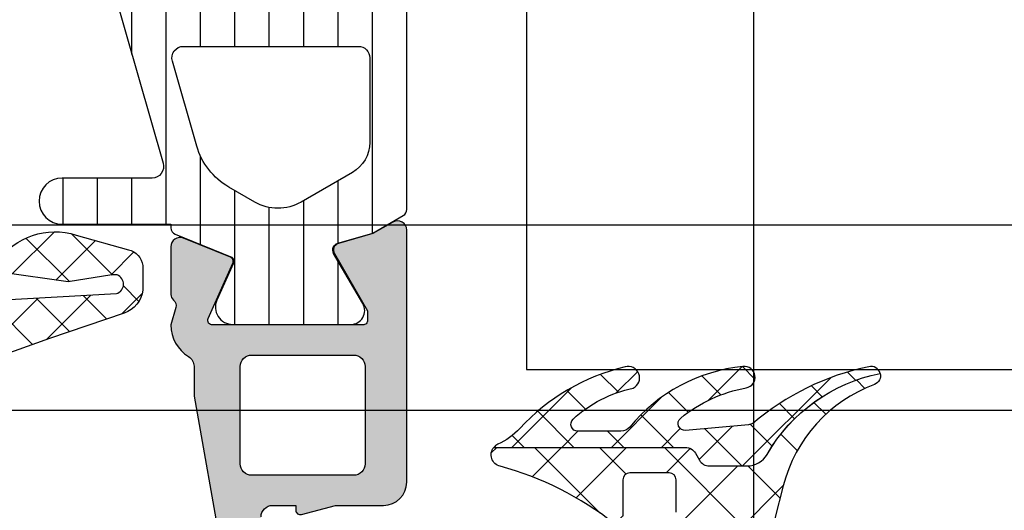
# Model space of a CAD drawing. Header units: millimetres. Extents: x 373037 to 682063, y 76092 to 274210.
# Tile 348 of 552: x 679610 to 679653, y 249615 to 249636. Entities that reach past the tile are written whole.
import ezdxf

# ---------------------------------------------------------------- set-up
doc = ezdxf.new("R2010")
doc.units = ezdxf.units.MM
doc.header["$LTSCALE"] = 100
doc.layers.add('PUDORYS', color=253, linetype='CONTINUOUS')

msp = doc.modelspace()

# ---------------------------------------------------------------- hatches: boundary and pattern name
at = {"layer": 'PUDORYS', "true_color": 0x939598}
h = msp.add_hatch(dxfattribs=at)
h.set_pattern_fill('ANSI37', color=252, scale=0.48, angle=90, style=0)
h.set_pattern_definition([(135, (679597.1381380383, 249629.3363462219), (-1.077630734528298, -1.077630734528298), []), (225, (679597.1381380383, 249629.3363462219), (1.077630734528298, -1.077630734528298), [])])
edge = h.paths.add_edge_path(flags=16)
edge.add_line((679596.4738440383, 249625.9350692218), (679595.0809900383, 249626.0348132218))
edge.add_arc((679595.0381325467, 249625.4363463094), 0.5999995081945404, 85.90391948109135, 180.0000083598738)
edge.add_arc((679595.0381325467, 249625.4363461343), 0.5999995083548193, 179.9999916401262, 274.0960805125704)
edge.add_line((679595.0809900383, 249624.8378792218), (679596.4738440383, 249624.9376232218))
edge.add_arc((679596.438129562, 249625.4363462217), 0.5000001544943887, 274.0960644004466, 445.9039356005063)
edge = h.paths.add_edge_path(flags=16)
edge.add_arc((679599.6381376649, 249623.8363495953), 0.4999996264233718, 89.99995719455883, 180.0000428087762)
edge.add_line((679599.1381380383, 249623.8363492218), (679599.1381380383, 249620.2426642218))
edge.add_arc((679599.6381383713, 249620.2426642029), 0.5000003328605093, 179.9999978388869, 293.2180266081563)
edge.add_line((679599.8352540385, 249619.7831582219), (679606.1663560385, 249622.4990362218))
edge.add_arc((679605.9692401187, 249622.95854157), 0.4999998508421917, 293.2180817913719, 362.5001106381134)
edge.add_line((679606.4687640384, 249622.9803522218), (679606.4304380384, 249623.8581592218))
edge.add_arc((679605.9309144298, 249623.8363497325), 0.4999994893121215, 2.499979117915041, 90.00004485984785)
edge.add_line((679605.9309140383, 249624.3363492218), (679599.6381380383, 249624.3363492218))
edge = h.paths.add_edge_path(flags=16)
edge.add_line((679605.0463000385, 249649.3902682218), (679596.1494470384, 249653.5389382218))
edge.add_arc((679595.9381379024, 249653.0857844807), 0.4999998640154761, 64.99999208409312, 180.0000296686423)
edge.add_line((679595.4381380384, 249653.0857842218), (679595.4381380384, 249643.7363492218))
edge.add_arc((679595.9381376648, 249643.7363488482), 0.4999996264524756, 179.9999571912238, 270.0000428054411)
edge.add_line((679595.9381380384, 249643.2363492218), (679605.0620610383, 249643.2363492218))
edge.add_arc((679605.0620608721, 249643.7363492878), 0.5000000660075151, 270.0000190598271, 362.5000272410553)
edge.add_line((679605.5615850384, 249643.7581592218), (679605.3345150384, 249648.9589232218))
edge.add_arc((679604.8349896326, 249648.9371134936), 0.5000012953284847, 2.499997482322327, 64.9999080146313)
edge = h.paths.add_edge_path(flags=16)
edge.add_arc((679595.9381376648, 249640.5363495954), 0.4999996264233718, 89.99995719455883, 180.0000428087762)
edge.add_line((679595.4381380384, 249640.5363492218), (679595.4381380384, 249633.3363492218))
edge.add_arc((679595.9381376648, 249633.3363488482), 0.4999996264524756, 179.9999571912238, 270.0000428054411)
edge.add_line((679595.9381380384, 249632.8363492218), (679597.1381380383, 249632.8363492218))
edge.add_arc((679597.1381395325, 249630.836350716), 1.999998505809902, -4.2805441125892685e-05, 90.0000428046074, ccw=False)
edge.add_line((679599.1381380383, 249630.8363492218), (679599.1381380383, 249627.0363492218))
edge.add_arc((679599.6381376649, 249627.0363488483), 0.4999996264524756, 179.9999571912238, 270.0000428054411)
edge.add_line((679599.6381380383, 249626.5363492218), (679605.7911990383, 249626.5363492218))
edge.add_arc((679605.7911988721, 249627.0363492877), 0.5000000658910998, 270.000019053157, 362.5000272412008)
edge.add_line((679606.2907230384, 249627.0581592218), (679606.0505880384, 249632.5581592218))
edge.add_arc((679605.5510644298, 249632.5363497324), 0.4999994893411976, 2.499979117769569, 90.00004485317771)
edge.add_line((679605.5510640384, 249633.0363492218), (679600.2381380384, 249633.0363492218))
edge.add_arc((679600.2381380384, 249634.1363492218), 1.099999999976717, 90, 270, ccw=False)
edge.add_line((679600.2381380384, 249635.2363492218), (679605.4113490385, 249635.2363492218))
edge.add_arc((679605.4113488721, 249635.7363492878), 0.5000000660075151, 270.0000190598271, 362.5000272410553)
edge.add_line((679605.9108730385, 249635.7581592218), (679605.7013000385, 249640.5581592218))
edge.add_arc((679605.2017764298, 249640.5363497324), 0.4999994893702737, 2.499979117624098, 90.00004485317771)
edge.add_line((679605.2017760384, 249641.0363492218), (679595.9381380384, 249641.0363492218))
edge = h.paths.add_edge_path()
edge.add_line((679597.3245950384, 249655.7494022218), (679606.1124610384, 249651.6515532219))
edge.add_ellipse((679604.8446035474, 249648.9326278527), major_axis=(-3.000002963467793, 0), ratio=1, start_angle=182.50005883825, end_angle=244.9999693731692, ccw=False)
edge.add_line((679607.8417510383, 249649.0634892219), (679607.8700850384, 249648.4145392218))
edge.add_ellipse((679608.369608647, 249648.4363487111), major_axis=(-0.4999994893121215, 0), ratio=1, start_angle=2.499979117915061, end_angle=90.00004485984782)
edge.add_line((679608.3696090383, 249647.9363492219), (679609.3381380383, 249647.9363492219))
edge.add_ellipse((679609.338138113, 249647.8363492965), major_axis=(-0.09999992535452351, 0), ratio=1, start_angle=179.9999571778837, end_angle=270.0000427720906, ccw=False)
edge.add_line((679609.4381380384, 249647.8363492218), (679609.4381380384, 249647.2363492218))
edge.add_ellipse((679609.3381381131, 249647.236349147), major_axis=(-0.09999992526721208, 0), ratio=1, start_angle=89.99995719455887, end_angle=180.0000428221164, ccw=False)
edge.add_line((679609.3381380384, 249647.1363492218), (679608.4351000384, 249647.1363492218))
edge.add_ellipse((679608.4351002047, 249646.6363491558), major_axis=(-0.5000000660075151, 0), ratio=1, start_angle=-89.99998095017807, end_angle=2.500027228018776)
edge.add_line((679607.9355760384, 249646.6145392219), (679608.3294140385, 249637.7142452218))
edge.add_ellipse((679608.8289253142, 249637.736349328), major_axis=(-0.5000001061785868, 0), ratio=1, start_angle=2.533769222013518, end_angle=90.0000829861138)
edge.add_line((679608.8289260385, 249637.2363492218), (679609.4381380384, 249637.2363492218))
edge.add_ellipse((679609.4381381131, 249637.1363492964), major_axis=(-0.09999992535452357, 0), ratio=1, start_angle=179.9999572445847, end_angle=270.0000428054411, ccw=False)
edge.add_line((679609.5381380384, 249637.1363492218), (679609.5381380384, 249636.5363492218))
edge.add_ellipse((679609.4381381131, 249636.5363491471), major_axis=(-0.0999999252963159, 0), ratio=1, start_angle=89.99995719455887, end_angle=180.0000428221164, ccw=False)
edge.add_line((679609.4381380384, 249636.4363492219), (679608.9085760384, 249636.4363492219))
edge.add_ellipse((679608.9085757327, 249635.9363487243), major_axis=(-0.500000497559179, 0), ratio=1, start_angle=-90.00003503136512, end_angle=2.533698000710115)
edge.add_line((679608.4090640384, 249635.9142452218), (679608.9197200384, 249624.3740202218))
edge.add_ellipse((679609.4192446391, 249624.3958297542), major_axis=(-0.5000004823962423, 0), ratio=1, start_angle=2.499979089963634, end_angle=93.21705730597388)
edge.add_line((679609.4473040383, 249623.8966172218), (679614.5810470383, 249624.1851802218))
edge.add_ellipse((679614.4654916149, 249624.5955982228), major_axis=(-0.426375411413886, 0), ratio=1, start_angle=105.7248544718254, end_angle=249.2410276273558)
edge.add_line((679614.6166150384, 249624.9942932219), (679614.3840120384, 249624.9930532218))
edge.add_line((679614.3840120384, 249624.9930532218), (679612.5014330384, 249624.6949152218))
edge.add_line((679612.5014330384, 249624.6949152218), (679609.6521480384, 249625.0953412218))
edge.add_ellipse((679609.69389864, 249625.3924218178), major_axis=(-0.2999999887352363, 0), ratio=1, start_angle=-34.59774638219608, end_angle=82.00025595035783, ccw=False)
edge.add_ellipse((679611.9164697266, 249623.8593084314), major_axis=(-3.000047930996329, 0), ratio=1, start_angle=251.9915754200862, end_angle=325.4023587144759, ccw=False)
edge.add_line((679612.8439550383, 249626.7123872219), (679615.0988460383, 249626.0788112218))
edge.add_ellipse((679614.9379164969, 249625.3035987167), major_axis=(-0.7917403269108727, 0), ratio=1, start_angle=186.798346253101, end_angle=258.2723102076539, ccw=False)
edge.add_line((679615.7240900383, 249625.3973212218), (679615.7253110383, 249624.3391112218))
edge.add_ellipse((679614.5462248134, 249624.4682354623), major_axis=(-1.18613548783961, 0), ratio=1, start_angle=108.65557644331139, end_angle=173.7503218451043, ccw=False)
edge.add_line((679614.9256440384, 249623.3444212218), (679611.6843040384, 249622.2500882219))
edge.add_line((679611.6843040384, 249622.2500882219), (679603.6345090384, 249619.3603102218))
edge.add_line((679603.6345090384, 249619.3603102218), (679593.7366320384, 249615.0275012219))
edge.add_ellipse((679593.5383619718, 249615.4865102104), major_axis=(-0.5000002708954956, 0), ratio=1, start_angle=0.06657636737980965, end_angle=113.36204948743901, ccw=False)
edge.add_line((679593.0383620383, 249615.4859292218), (679593.0377270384, 249616.0326302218))
edge.add_ellipse((679593.5377271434, 249616.0332104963), major_axis=(-0.5000004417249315, 0), ratio=1, start_angle=-66.07917546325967, end_angle=0.06649451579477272, ccw=False)
edge.add_line((679593.3349900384, 249616.4902642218), (679596.5389930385, 249617.8920202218))
edge.add_ellipse((679596.1381387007, 249618.8081613), major_axis=(-0.9999993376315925, 0), ratio=1, start_angle=113.6316147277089, end_angle=180.0000528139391)
edge.add_line((679597.1381380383, 249618.8081622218), (679597.1381380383, 249624.0361042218))
edge.add_line((679597.1381380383, 249624.0361042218), (679595.3386590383, 249624.0361132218))
edge.add_line((679595.3386590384, 249624.0361132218), (679595.2007170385, 249623.5213122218))
edge.add_ellipse((679594.9235630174, 249623.636077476), major_axis=(-0.2999756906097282, 0), ratio=1, start_angle=67.49643328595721, end_angle=157.5062997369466, ccw=False)
edge.add_line((679594.8087500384, 249623.3589432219), (679593.5386230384, 249624.2081102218))
edge.add_ellipse((679594.0383438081, 249625.073974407), major_axis=(-0.9997207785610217, 0), ratio=1, start_angle=-0.007611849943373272, end_angle=60.00923930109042, ccw=False)
edge.add_line((679593.0386230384, 249625.0741072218), (679593.0386540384, 249625.7984682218))
edge.add_ellipse((679594.0383918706, 249625.7982601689), major_axis=(-0.9997378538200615, 0), ratio=1, start_angle=299.99132494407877, end_angle=359.9880763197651, ccw=False)
edge.add_line((679593.5386540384, 249626.6641342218), (679594.8087500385, 249627.5133012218))
edge.add_ellipse((679594.9235619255, 249627.2361537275), major_axis=(-0.2999875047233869, 0), ratio=1, start_angle=202.4986038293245, end_angle=292.502406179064, ccw=False)
edge.add_line((679595.2007170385, 249627.3509472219), (679595.3386890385, 249626.8361312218))
edge.add_line((679595.3386890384, 249626.8361312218), (679597.1381380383, 249626.8361232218))
edge.add_line((679597.1381380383, 249626.8361232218), (679597.1381380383, 249630.0363502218))
edge.add_ellipse((679596.8381382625, 249630.0363504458), major_axis=(-0.2999997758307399, 0), ratio=1, start_angle=179.999957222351, end_angle=270.0000428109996)
edge.add_line((679596.8381380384, 249630.3363502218), (679593.5381420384, 249630.3363502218))
edge.add_ellipse((679593.5381416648, 249630.8363498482), major_axis=(-0.4999996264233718, 0), ratio=1, start_angle=-4.280877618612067e-05, end_angle=90.00004280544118, ccw=False)
edge.add_line((679593.0381420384, 249630.8363502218), (679593.0381420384, 249657.7339722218))
edge.add_line((679593.0381420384, 249657.7339722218), (679594.5885340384, 249658.6290902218))
edge.add_ellipse((679594.8385341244, 249658.1960776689), major_axis=(-0.4999999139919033, 0), ratio=1, start_angle=180.0000633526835, end_angle=300.00001707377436, ccw=False)
edge.add_line((679595.3385340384, 249658.1960782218), (679597.0359050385, 249658.1960782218))
edge.add_line((679597.0359050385, 249658.1960782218), (679597.0359050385, 249656.2025562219))
edge.add_ellipse((679597.5359052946, 249656.2025558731), major_axis=(-0.5000002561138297, 0), ratio=1, start_angle=-3.996725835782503e-05, end_angle=64.99987140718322)
h = msp.add_hatch(dxfattribs=at)
h.set_pattern_fill('ANSI37', color=252, scale=0.48, angle=90, style=0)
h.set_pattern_definition([(135, (679597.1381382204, 249629.3363462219), (-1.077630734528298, -1.077630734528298), []), (225, (679597.1381382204, 249629.3363462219), (1.077630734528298, -1.077630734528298), [])])
edge = h.paths.add_edge_path(flags=16)
edge.add_line((679596.4738442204, 249625.9350692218), (679595.0809902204, 249626.0348132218))
edge.add_arc((679595.0381327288, 249625.4363463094), 0.5999995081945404, 85.90391948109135, 180.0000083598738)
edge.add_arc((679595.0381327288, 249625.4363461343), 0.5999995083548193, 179.9999916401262, 274.0960805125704)
edge.add_line((679595.0809902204, 249624.8378792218), (679596.4738442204, 249624.9376232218))
edge.add_arc((679596.438129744, 249625.4363462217), 0.5000001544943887, 274.0960644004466, 445.9039356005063)
edge = h.paths.add_edge_path(flags=16)
edge.add_arc((679599.638137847, 249623.8363495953), 0.4999996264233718, 89.99995719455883, 180.0000428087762)
edge.add_line((679599.1381382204, 249623.8363492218), (679599.1381382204, 249620.2426642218))
edge.add_arc((679599.6381385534, 249620.2426642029), 0.5000003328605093, 179.9999978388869, 293.2180266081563)
edge.add_line((679599.8352542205, 249619.7831582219), (679606.1663562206, 249622.4990362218))
edge.add_arc((679605.9692403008, 249622.95854157), 0.4999998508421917, 293.2180817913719, 362.5001106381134)
edge.add_line((679606.4687642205, 249622.9803522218), (679606.4304382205, 249623.8581592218))
edge.add_arc((679605.9309146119, 249623.8363497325), 0.4999994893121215, 2.499979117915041, 90.00004485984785)
edge.add_line((679605.9309142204, 249624.3363492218), (679599.6381382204, 249624.3363492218))
edge = h.paths.add_edge_path(flags=16)
edge.add_line((679605.0463002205, 249649.3902682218), (679596.1494472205, 249653.5389382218))
edge.add_arc((679595.9381380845, 249653.0857844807), 0.4999998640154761, 64.99999208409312, 180.0000296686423)
edge.add_line((679595.4381382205, 249653.0857842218), (679595.4381382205, 249643.7363492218))
edge.add_arc((679595.9381378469, 249643.7363488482), 0.4999996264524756, 179.9999571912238, 270.0000428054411)
edge.add_line((679595.9381382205, 249643.2363492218), (679605.0620612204, 249643.2363492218))
edge.add_arc((679605.0620610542, 249643.7363492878), 0.5000000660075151, 270.0000190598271, 362.5000272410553)
edge.add_line((679605.5615852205, 249643.7581592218), (679605.3345152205, 249648.9589232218))
edge.add_arc((679604.8349898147, 249648.9371134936), 0.5000012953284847, 2.499997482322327, 64.9999080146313)
edge = h.paths.add_edge_path(flags=16)
edge.add_arc((679595.9381378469, 249640.5363495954), 0.4999996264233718, 89.99995719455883, 180.0000428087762)
edge.add_line((679595.4381382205, 249640.5363492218), (679595.4381382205, 249633.3363492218))
edge.add_arc((679595.9381378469, 249633.3363488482), 0.4999996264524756, 179.9999571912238, 270.0000428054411)
edge.add_line((679595.9381382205, 249632.8363492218), (679597.1381382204, 249632.8363492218))
edge.add_arc((679597.1381397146, 249630.836350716), 1.999998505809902, -4.2805441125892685e-05, 90.0000428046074, ccw=False)
edge.add_line((679599.1381382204, 249630.8363492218), (679599.1381382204, 249627.0363492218))
edge.add_arc((679599.638137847, 249627.0363488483), 0.4999996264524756, 179.9999571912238, 270.0000428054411)
edge.add_line((679599.6381382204, 249626.5363492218), (679605.7911992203, 249626.5363492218))
edge.add_arc((679605.7911990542, 249627.0363492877), 0.5000000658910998, 270.000019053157, 362.5000272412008)
edge.add_line((679606.2907232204, 249627.0581592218), (679606.0505882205, 249632.5581592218))
edge.add_arc((679605.5510646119, 249632.5363497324), 0.4999994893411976, 2.499979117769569, 90.00004485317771)
edge.add_line((679605.5510642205, 249633.0363492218), (679600.2381382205, 249633.0363492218))
edge.add_arc((679600.2381382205, 249634.1363492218), 1.099999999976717, 90, 270, ccw=False)
edge.add_line((679600.2381382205, 249635.2363492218), (679605.4113492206, 249635.2363492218))
edge.add_arc((679605.4113490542, 249635.7363492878), 0.5000000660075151, 270.0000190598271, 362.5000272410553)
edge.add_line((679605.9108732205, 249635.7581592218), (679605.7013002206, 249640.5581592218))
edge.add_arc((679605.2017766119, 249640.5363497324), 0.4999994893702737, 2.499979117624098, 90.00004485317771)
edge.add_line((679605.2017762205, 249641.0363492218), (679595.9381382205, 249641.0363492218))
edge = h.paths.add_edge_path()
edge.add_line((679597.3245952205, 249655.7494022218), (679606.1124612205, 249651.6515532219))
edge.add_ellipse((679604.8446037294, 249648.9326278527), major_axis=(-3.000002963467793, 0), ratio=1, start_angle=182.50005883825, end_angle=244.9999693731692, ccw=False)
edge.add_line((679607.8417512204, 249649.0634892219), (679607.8700852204, 249648.4145392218))
edge.add_ellipse((679608.369608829, 249648.4363487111), major_axis=(-0.4999994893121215, 0), ratio=1, start_angle=2.499979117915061, end_angle=90.00004485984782)
edge.add_line((679608.3696092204, 249647.9363492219), (679609.3381382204, 249647.9363492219))
edge.add_ellipse((679609.3381382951, 249647.8363492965), major_axis=(-0.09999992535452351, 0), ratio=1, start_angle=179.9999571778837, end_angle=270.0000427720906, ccw=False)
edge.add_line((679609.4381382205, 249647.8363492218), (679609.4381382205, 249647.2363492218))
edge.add_ellipse((679609.3381382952, 249647.236349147), major_axis=(-0.09999992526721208, 0), ratio=1, start_angle=89.99995719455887, end_angle=180.0000428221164, ccw=False)
edge.add_line((679609.3381382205, 249647.1363492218), (679608.4351002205, 249647.1363492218))
edge.add_ellipse((679608.4351003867, 249646.6363491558), major_axis=(-0.5000000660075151, 0), ratio=1, start_angle=-89.99998095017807, end_angle=2.500027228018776)
edge.add_line((679607.9355762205, 249646.6145392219), (679608.3294142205, 249637.7142452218))
edge.add_ellipse((679608.8289254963, 249637.736349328), major_axis=(-0.5000001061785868, 0), ratio=1, start_angle=2.533769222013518, end_angle=90.0000829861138)
edge.add_line((679608.8289262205, 249637.2363492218), (679609.4381382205, 249637.2363492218))
edge.add_ellipse((679609.4381382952, 249637.1363492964), major_axis=(-0.09999992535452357, 0), ratio=1, start_angle=179.9999572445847, end_angle=270.0000428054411, ccw=False)
edge.add_line((679609.5381382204, 249637.1363492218), (679609.5381382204, 249636.5363492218))
edge.add_ellipse((679609.4381382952, 249636.5363491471), major_axis=(-0.0999999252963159, 0), ratio=1, start_angle=89.99995719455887, end_angle=180.0000428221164, ccw=False)
edge.add_line((679609.4381382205, 249636.4363492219), (679608.9085762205, 249636.4363492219))
edge.add_ellipse((679608.9085759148, 249635.9363487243), major_axis=(-0.500000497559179, 0), ratio=1, start_angle=-90.00003503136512, end_angle=2.533698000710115)
edge.add_line((679608.4090642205, 249635.9142452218), (679608.9197202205, 249624.3740202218))
edge.add_ellipse((679609.4192448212, 249624.3958297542), major_axis=(-0.5000004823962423, 0), ratio=1, start_angle=2.499979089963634, end_angle=93.21705730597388)
edge.add_line((679609.4473042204, 249623.8966172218), (679614.5810472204, 249624.1851802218))
edge.add_ellipse((679614.465491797, 249624.5955982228), major_axis=(-0.426375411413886, 0), ratio=1, start_angle=105.7248544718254, end_angle=249.2410276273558)
edge.add_line((679614.6166152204, 249624.9942932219), (679614.3840122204, 249624.9930532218))
edge.add_line((679614.3840122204, 249624.9930532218), (679612.5014332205, 249624.6949152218))
edge.add_line((679612.5014332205, 249624.6949152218), (679609.6521482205, 249625.0953412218))
edge.add_ellipse((679609.6938988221, 249625.3924218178), major_axis=(-0.2999999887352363, 0), ratio=1, start_angle=-34.59774638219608, end_angle=82.00025595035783, ccw=False)
edge.add_ellipse((679611.9164699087, 249623.8593084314), major_axis=(-3.000047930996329, 0), ratio=1, start_angle=251.9915754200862, end_angle=325.4023587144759, ccw=False)
edge.add_line((679612.8439552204, 249626.7123872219), (679615.0988462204, 249626.0788112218))
edge.add_ellipse((679614.937916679, 249625.3035987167), major_axis=(-0.7917403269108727, 0), ratio=1, start_angle=186.798346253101, end_angle=258.2723102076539, ccw=False)
edge.add_line((679615.7240902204, 249625.3973212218), (679615.7253112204, 249624.3391112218))
edge.add_ellipse((679614.5462249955, 249624.4682354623), major_axis=(-1.18613548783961, 0), ratio=1, start_angle=108.65557644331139, end_angle=173.7503218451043, ccw=False)
edge.add_line((679614.9256442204, 249623.3444212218), (679611.6843042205, 249622.2500882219))
edge.add_line((679611.6843042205, 249622.2500882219), (679603.6345092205, 249619.3603102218))
edge.add_line((679603.6345092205, 249619.3603102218), (679593.7366322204, 249615.0275012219))
edge.add_ellipse((679593.5383621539, 249615.4865102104), major_axis=(-0.5000002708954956, 0), ratio=1, start_angle=0.06657636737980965, end_angle=113.36204948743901, ccw=False)
edge.add_line((679593.0383622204, 249615.4859292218), (679593.0377272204, 249616.0326302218))
edge.add_ellipse((679593.5377273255, 249616.0332104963), major_axis=(-0.5000004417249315, 0), ratio=1, start_angle=-66.07917546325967, end_angle=0.06649451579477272, ccw=False)
edge.add_line((679593.3349902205, 249616.4902642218), (679596.5389932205, 249617.8920202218))
edge.add_ellipse((679596.1381388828, 249618.8081613), major_axis=(-0.9999993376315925, 0), ratio=1, start_angle=113.6316147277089, end_angle=180.0000528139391)
edge.add_line((679597.1381382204, 249618.8081622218), (679597.1381382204, 249624.0361042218))
edge.add_line((679597.1381382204, 249624.0361042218), (679595.3386592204, 249624.0361132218))
edge.add_line((679595.3386592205, 249624.0361132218), (679595.2007172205, 249623.5213122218))
edge.add_ellipse((679594.9235631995, 249623.636077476), major_axis=(-0.2999756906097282, 0), ratio=1, start_angle=67.49643328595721, end_angle=157.5062997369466, ccw=False)
edge.add_line((679594.8087502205, 249623.3589432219), (679593.5386232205, 249624.2081102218))
edge.add_ellipse((679594.0383439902, 249625.073974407), major_axis=(-0.9997207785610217, 0), ratio=1, start_angle=-0.007611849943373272, end_angle=60.00923930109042, ccw=False)
edge.add_line((679593.0386232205, 249625.0741072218), (679593.0386542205, 249625.7984682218))
edge.add_ellipse((679594.0383920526, 249625.7982601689), major_axis=(-0.9997378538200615, 0), ratio=1, start_angle=299.99132494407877, end_angle=359.9880763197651, ccw=False)
edge.add_line((679593.5386542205, 249626.6641342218), (679594.8087502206, 249627.5133012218))
edge.add_ellipse((679594.9235621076, 249627.2361537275), major_axis=(-0.2999875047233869, 0), ratio=1, start_angle=202.4986038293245, end_angle=292.502406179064, ccw=False)
edge.add_line((679595.2007172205, 249627.3509472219), (679595.3386892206, 249626.8361312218))
edge.add_line((679595.3386892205, 249626.8361312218), (679597.1381382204, 249626.8361232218))
edge.add_line((679597.1381382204, 249626.8361232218), (679597.1381382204, 249630.0363502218))
edge.add_ellipse((679596.8381384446, 249630.0363504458), major_axis=(-0.2999997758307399, 0), ratio=1, start_angle=179.999957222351, end_angle=270.0000428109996)
edge.add_line((679596.8381382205, 249630.3363502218), (679593.5381422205, 249630.3363502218))
edge.add_ellipse((679593.5381418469, 249630.8363498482), major_axis=(-0.4999996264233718, 0), ratio=1, start_angle=-4.280877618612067e-05, end_angle=90.00004280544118, ccw=False)
edge.add_line((679593.0381422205, 249630.8363502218), (679593.0381422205, 249657.7339722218))
edge.add_line((679593.0381422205, 249657.7339722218), (679594.5885342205, 249658.6290902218))
edge.add_ellipse((679594.8385343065, 249658.1960776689), major_axis=(-0.4999999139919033, 0), ratio=1, start_angle=180.0000633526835, end_angle=300.00001707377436, ccw=False)
edge.add_line((679595.3385342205, 249658.1960782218), (679597.0359052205, 249658.1960782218))
edge.add_line((679597.0359052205, 249658.1960782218), (679597.0359052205, 249656.2025562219))
edge.add_ellipse((679597.5359054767, 249656.2025558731), major_axis=(-0.5000002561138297, 0), ratio=1, start_angle=-3.996725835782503e-05, end_angle=64.99987140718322)
h = msp.add_hatch(dxfattribs=at)
h.set_pattern_fill('ANSI31', color=252, scale=0.468, angle=45, style=0)
h.set_pattern_definition([(90, (679627.1381380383, 249611.3363462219), (-1.4859, 3.33066907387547e-16), [])])
edge = h.paths.add_edge_path(flags=16)
edge.add_line((679624.7900380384, 249629.4248242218), (679622.5673280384, 249628.1414622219))
edge.add_ellipse((679621.5674556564, 249629.8731871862), major_axis=(-1.999654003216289, 0), ratio=1, start_angle=60.00004578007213, end_angle=120.00150144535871, ccw=False)
edge.add_line((679620.5676300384, 249628.1414352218), (679619.4381120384, 249628.7935632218))
edge.add_ellipse((679620.9381151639, 249631.3916434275), major_axis=(-3.000005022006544, 0), ratio=1, start_angle=16.000054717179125, end_angle=59.9999864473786, ccw=False)
edge.add_line((679618.0543260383, 249630.5647272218), (679617.0016780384, 249634.2357492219))
edge.add_ellipse((679617.4823090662, 249634.3735680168), major_axis=(-0.5000002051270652, 0), ratio=1, start_angle=-90.00079895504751, end_angle=16.000007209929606, ccw=False)
edge.add_line((679617.4823160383, 249634.8735682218), (679625.0400690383, 249634.8734582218))
edge.add_ellipse((679625.0400592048, 249634.3734583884), major_axis=(-0.4999998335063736, 0), ratio=1, start_angle=179.9991787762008, end_angle=269.99887315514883, ccw=False)
edge.add_line((679625.5400590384, 249634.3734512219), (679625.5400030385, 249630.7238022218))
edge.add_ellipse((679624.0400037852, 249630.7238416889), major_axis=(-1.499999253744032, 0), ratio=1, start_angle=120.00152725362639, end_angle=179.998492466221, ccw=False)
edge = h.paths.add_edge_path(flags=16)
edge.add_line((679625.0400870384, 249636.4734602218), (679616.7367570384, 249636.4735872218))
edge.add_ellipse((679616.7367652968, 249636.9735875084), major_axis=(-0.5000002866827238, 0), ratio=1, start_angle=15.99994393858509, end_angle=89.99905365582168, ccw=False)
edge.add_line((679616.2561340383, 249636.8357692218), (679614.5492070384, 249642.7885312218))
edge.add_ellipse((679615.0298377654, 249642.9263502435), major_axis=(-0.499999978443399, 0), ratio=1, start_angle=-90.00094801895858, end_angle=16.000041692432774, ccw=False)
edge.add_line((679615.0298460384, 249643.4263502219), (679625.0402000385, 249643.4261802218))
edge.add_ellipse((679625.0401878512, 249642.9261800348), major_axis=(-0.5000001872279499, 0), ratio=1, start_angle=179.9991046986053, end_angle=269.9986034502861, ccw=False)
edge.add_line((679625.5401880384, 249642.9261722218), (679625.5400980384, 249636.9734522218))
edge.add_ellipse((679625.0400977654, 249636.9734604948), major_axis=(-0.5000002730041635, 0), ratio=1, start_angle=89.99877077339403, end_angle=179.9990519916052, ccw=False)
edge = h.paths.add_edge_path(flags=16)
edge.add_line((679614.4910510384, 249650.7904842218), (679617.6674410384, 249652.6243732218))
edge.add_ellipse((679619.1674408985, 249650.0262934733), major_axis=(-3.0000029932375, 0), ratio=1, start_angle=239.99850824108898, end_angle=299.9999639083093, ccw=False)
edge.add_line((679620.6675100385, 249652.6243332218), (679624.7903930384, 249650.2438382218))
edge.add_ellipse((679624.0403573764, 249648.9448199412), major_axis=(-1.500000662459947, 0), ratio=1, start_angle=179.9984828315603, end_angle=239.99844168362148, ccw=False)
edge.add_line((679625.5403580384, 249648.9447802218), (679625.5402670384, 249645.5261662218))
edge.add_ellipse((679625.0402675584, 249645.5261797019), major_axis=(-0.4999994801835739, 0), ratio=1, start_angle=89.99856531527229, end_angle=179.9984552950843, ccw=False)
edge.add_line((679625.0402550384, 249645.0261802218), (679614.7409400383, 249645.0263612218))
edge.add_ellipse((679614.740958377, 249646.0263615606), major_axis=(-1.000000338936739, 0), ratio=1, start_angle=-0.0015275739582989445, end_angle=89.99894927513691, ccw=False)
edge.add_line((679613.7409580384, 249646.0263882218), (679613.7410510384, 249649.4914862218))
edge.add_ellipse((679615.241051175, 249649.4914460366), major_axis=(-1.500000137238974, 0), ratio=1, start_angle=300.00000300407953, end_angle=359.99846503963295, ccw=False)
edge = h.paths.add_edge_path()
edge.add_line((679612.1411830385, 249652.6382902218), (679612.1409610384, 249646.0852272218))
edge.add_arc((679617.1409587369, 249646.0850603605), 4.999997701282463, 179.9980879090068, 196.0000237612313)
edge.add_line((679612.3346530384, 249644.7068722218), (679616.6032640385, 249629.8204542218))
edge.add_arc((679616.1226336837, 249629.6826357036), 0.499999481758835, -90.0000739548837, 15.999997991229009, ccw=False)
edge.add_line((679616.1226330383, 249629.1826362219), (679612.2392590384, 249629.1826362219))
edge.add_arc((679612.2392390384, 249628.1826362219), 1.0000000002, 89.99885408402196, 269.998854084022)
edge.add_line((679612.2392190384, 249627.1826362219), (679616.9375550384, 249627.1824482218))
edge.add_line((679616.9375550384, 249627.1824482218), (679616.9375550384, 249627.0263962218))
edge.add_arc((679617.237555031, 249627.0263956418), 0.2999999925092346, 179.9998892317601, 248.0261541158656)
edge.add_line((679617.1253000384, 249626.7481892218), (679619.5372020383, 249625.7750022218))
edge.add_arc((679619.4623654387, 249625.5895309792), 0.2000002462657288, -24.14098221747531, 68.0262022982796, ccw=False)
edge.add_line((679619.6448740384, 249625.5077342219), (679618.9283740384, 249623.9090492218))
edge.add_arc((679619.6127797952, 249623.602310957), 0.7499997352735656, 155.8589415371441, 270.0000185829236)
edge.add_line((679619.6127800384, 249622.8523112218), (679624.7203290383, 249622.8523112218))
edge.add_arc((679624.720328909, 249623.452311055), 0.5999998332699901, 270.0000123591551, 390.1429248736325)
edge.add_line((679625.2391940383, 249623.7536062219), (679623.9779780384, 249625.9255632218))
edge.add_arc((679624.2374106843, 249626.0762114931), 0.3000003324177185, 106.0000690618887, 210.1430306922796, ccw=False)
edge.add_line((679624.1547190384, 249626.3645902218), (679625.6691910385, 249626.7988572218))
edge.add_line((679625.6691910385, 249626.7988572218), (679626.9899630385, 249627.5614052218))
edge.add_arc((679626.8399622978, 249627.8212123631), 0.2999999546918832, 300.0001683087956, 362.4633047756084)
edge.add_line((679627.1396850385, 249627.8341062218), (679627.1396850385, 249651.8237602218))
edge.add_arc((679626.8403493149, 249651.8437148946), 0.3000001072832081, 356.1861237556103, 419.9998522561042)
edge.add_line((679626.9903500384, 249652.1035222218), (679625.6695440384, 249652.8660902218))
edge.add_line((679625.6695440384, 249652.8660902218), (679624.1550730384, 249653.3003572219))
edge.add_arc((679624.2377641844, 249653.5887363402), 0.3000005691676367, 149.8570816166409, 254.0000432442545, ccw=False)
edge.add_line((679623.9783310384, 249653.7393842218), (679625.2395470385, 249655.9113402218))
edge.add_arc((679624.7206816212, 249656.2126358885), 0.6000003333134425, 329.8570476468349, 449.999960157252)
edge.add_line((679624.7206820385, 249656.8126362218), (679614.8170820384, 249656.8126362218))
edge.add_arc((679614.8170812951, 249656.0626361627), 0.7500000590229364, 89.99994321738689, 204.1410202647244)
edge.add_line((679614.1326750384, 249655.7558982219), (679614.8491750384, 249654.1572132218))
edge.add_arc((679614.6666664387, 249654.0754164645), 0.2000002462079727, -68.0262022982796, 24.140982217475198, ccw=False)
edge.add_line((679614.7415030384, 249653.8899452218), (679612.3289280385, 249652.9164862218))
edge.add_arc((679612.4411821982, 249652.6382803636), 0.2999991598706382, 111.9737385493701, 179.9981172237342)
h = msp.add_hatch(color=252, dxfattribs=at)
edge = h.paths.add_edge_path(flags=16)
edge.add_line((679619.9382820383, 249616.8325612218), (679619.9382820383, 249621.0323112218))
edge.add_ellipse((679620.4382816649, 249621.0323115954), major_axis=(-0.4999996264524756, 0), ratio=1, start_angle=-90.00004280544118, end_angle=4.280877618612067e-05, ccw=False)
edge.add_line((679620.4382820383, 249621.5323112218), (679624.8383060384, 249621.5323112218))
edge.add_ellipse((679624.838306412, 249621.0323115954), major_axis=(-0.4999996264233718, 0), ratio=1, start_angle=179.9999571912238, end_angle=270.0000428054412, ccw=False)
edge.add_line((679625.3383060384, 249621.0323112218), (679625.3383060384, 249616.8325622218))
edge.add_ellipse((679624.8383055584, 249616.8325627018), major_axis=(-0.5000004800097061, 0), ratio=1, start_angle=90.00005500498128, end_angle=179.9999449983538, ccw=False)
edge.add_line((679624.8383060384, 249616.3325622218), (679620.4382820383, 249616.3325612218))
edge.add_ellipse((679620.4382816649, 249616.8325608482), major_axis=(-0.4999996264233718, 0), ratio=1, start_angle=-4.280877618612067e-05, end_angle=90.00004280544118, ccw=False)
edge = h.paths.add_edge_path()
edge.add_line((679617.9399010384, 249619.7459652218), (679619.1396610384, 249612.9829652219))
edge.add_arc((679621.1089126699, 249613.332309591), 1.999998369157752, 190.0595901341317, 270.0000392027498)
edge.add_line((679621.1089140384, 249611.3323112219), (679625.2738870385, 249611.3323112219))
edge.add_line((679625.2738870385, 249611.3323112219), (679626.9916760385, 249611.7925922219))
edge.add_arc((679626.9399121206, 249611.9857772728), 0.1999999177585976, 285.0000385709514, 359.9999853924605)
edge.add_line((679627.1399120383, 249611.9857772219), (679627.1399120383, 249612.4323112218))
edge.add_arc((679626.6399124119, 249612.4323115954), 0.4999996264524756, 359.9999571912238, 450.0000428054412)
edge.add_line((679626.6399120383, 249612.9323112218), (679621.3399120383, 249612.9323112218))
edge.add_arc((679621.3399116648, 249613.4323108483), 0.4999996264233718, 179.9999571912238, 270.0000428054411, ccw=False)
edge.add_line((679620.8399120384, 249613.4323112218), (679620.8399120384, 249614.5325612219))
edge.add_arc((679621.3399125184, 249614.5325607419), 0.5000004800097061, 90.00005500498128, 179.9999449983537, ccw=False)
edge.add_line((679621.3399120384, 249615.0325612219), (679622.3399120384, 249615.0325612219))
edge.add_line((679622.3399120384, 249615.0325612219), (679622.3399120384, 249614.8325612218))
edge.add_arc((679622.5399121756, 249614.8325615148), 0.2000001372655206, 180.0000839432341, 285.0000053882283)
edge.add_line((679622.5916760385, 249614.6393762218), (679624.0590640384, 249615.0325622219))
edge.add_line((679624.0590640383, 249615.0325622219), (679626.1399120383, 249615.0325622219))
edge.add_arc((679626.1399110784, 249616.0325631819), 1.00000096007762, 270.0000550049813, 359.9999449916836)
edge.add_line((679627.1399120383, 249616.0325622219), (679627.1399120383, 249626.9320642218))
edge.add_arc((679626.7399117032, 249626.9320644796), 0.400000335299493, 359.9999630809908, 479.9999168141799)
edge.add_line((679626.5399120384, 249627.2784752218), (679625.6770640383, 249626.7803092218))
edge.add_line((679625.6770640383, 249626.7803092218), (679624.1849030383, 249626.3524392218))
edge.add_arc((679624.2675944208, 249626.0640604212), 0.3000003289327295, 106.0000168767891, 210.1792412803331)
edge.add_line((679624.0082570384, 249625.9132482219), (679625.4399920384, 249623.4476372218))
edge.add_line((679625.4399920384, 249623.4476372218), (679625.4399920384, 249623.0272182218))
edge.add_arc((679625.2484237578, 249623.0237257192), 0.1916001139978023, -92.52222190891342, 1.0444500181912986, ccw=False)
edge.add_line((679625.2399920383, 249622.8323112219), (679618.7505530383, 249622.8323112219))
edge.add_arc((679618.7323152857, 249623.0314777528), 0.1999998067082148, 155.85905187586, 275.2320045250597, ccw=False)
edge.add_line((679618.5498070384, 249623.1132742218), (679619.6181280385, 249625.4969592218))
edge.add_arc((679619.4356194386, 249625.5787559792), 0.2000002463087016, 335.859017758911, 428.0262022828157)
edge.add_line((679619.5104560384, 249625.7642272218), (679617.4872280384, 249626.5805872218))
edge.add_arc((679617.3375549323, 249626.2096453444), 0.39999989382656, 68.02618212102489, 180.0000175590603)
edge.add_line((679616.9375550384, 249626.2096452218), (679616.9375540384, 249624.1454982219))
edge.add_arc((679617.2375536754, 249624.1454973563), 0.2999996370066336, 179.9998346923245, 232.0950865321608)
edge.add_arc((679616.8689431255, 249623.672077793), 0.3000002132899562, -15.9998620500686, 52.0953475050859, ccw=False)
edge.add_line((679617.1573220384, 249623.5893872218), (679616.9400000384, 249622.8314982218))
edge.add_arc((679618.5399990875, 249622.8314977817), 1.599999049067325, 179.9999842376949, 238.4076055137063)
edge.add_arc((679617.4398670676, 249621.0427257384), 0.4999999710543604, 0.0015450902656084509, 58.407664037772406, ccw=False)
edge.add_line((679617.9398670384, 249621.0427392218), (679617.9399010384, 249619.7459652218))
h = msp.add_hatch(dxfattribs=at)
h.set_pattern_fill('ANSI37', color=252, scale=0.48, angle=90, style=0)
h.set_pattern_definition([(135, (679627.6381380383, 249611.3363462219), (-1.077630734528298, -1.077630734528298), []), (225, (679627.6381380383, 249611.3363462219), (1.077630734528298, -1.077630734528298), [])])
edge = h.paths.add_edge_path()
edge.add_arc((679636.3992514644, 249618.7373454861), 0.4999992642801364, 270.000065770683, 320.5926628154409, ccw=False)
edge.add_line((679636.3992520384, 249618.2373462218), (679634.5371550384, 249618.2373462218))
edge.add_arc((679634.5371553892, 249618.5373464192), 0.3000001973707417, 132.642156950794, 269.99993299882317, ccw=False)
edge.add_arc((679638.1045701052, 249614.663551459), 5.566188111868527, 102.19103264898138, 132.6422611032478, ccw=False)
edge.add_arc((679636.721276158, 249620.5476277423), 0.4897187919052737, 295.1172428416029, 467.0139722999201)
edge.add_arc((679638.6671674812, 249612.2078698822), 9.05242085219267, 103.3434387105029, 137.2066788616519)
edge.add_arc((679629.8229907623, 249620.3957501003), 2.999999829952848, 294.7549030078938, 317.20671312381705, ccw=False)
edge.add_arc((679631.2887729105, 249617.2169440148), 0.5004751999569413, 114.7551757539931, 140.1935658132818)
edge.add_line((679630.9043020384, 249617.5373462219), (679639.1875810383, 249617.5373462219))
edge.add_arc((679639.187580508, 249617.0373465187), 0.4999997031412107, 29.99998036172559, 89.99993921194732, ccw=False)
edge.add_line((679639.6205930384, 249617.2873462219), (679639.7937990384, 249616.9873462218))
edge.add_arc((679640.2268115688, 249617.237345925), 0.4999997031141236, 209.9999803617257, 269.9999392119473)
edge.add_line((679640.2268110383, 249616.7373462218), (679641.8561590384, 249616.7373462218))
edge.add_arc((679641.8561598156, 249617.7373455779), 0.999999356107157, 269.9999554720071, 329.9496611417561)
edge.add_arc((679649.0405405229, 249613.5810187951), 7.300023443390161, 101.28555368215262, 149.9496454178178, ccw=False)
edge.add_arc((679647.2253079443, 249620.6373558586), 0.3999910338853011, 14.85295081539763, 105.0012766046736)
edge.add_arc((679649.3520284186, 249610.1178517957), 11.13157184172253, 101.5576577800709, 130.5869612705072)
edge.add_line((679642.1098120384, 249618.5713832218), (679641.9175950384, 249618.5136822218))
edge.add_line((679641.9175950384, 249618.5136822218), (679639.2003880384, 249618.2758442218))
edge.add_arc((679639.1742290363, 249618.5747014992), 0.2999999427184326, 129.0309511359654, 275.00235508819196, ccw=False)
edge.add_arc((679642.9684010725, 249613.8944753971), 6.324969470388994, 100.47997079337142, 129.0310333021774, ccw=False)
edge.add_arc((679641.7395237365, 249620.5723112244), 0.4650353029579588, 279.7079737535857, 457.5281371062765)
edge.add_arc((679642.3890225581, 249613.8159788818), 7.252239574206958, 95.62167161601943, 140.5924891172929)
h = msp.add_hatch(dxfattribs=at)
h.set_pattern_fill('ANSI37', color=252, scale=0.625, angle=90, style=0)
h.set_pattern_definition([(135, (679627.6381380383, 249611.3363462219), (-1.403165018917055, -1.403165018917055), []), (225, (679627.6381380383, 249611.3363462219), (1.403165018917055, -1.403165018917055), [])])
edge = h.paths.add_edge_path()
edge.add_ellipse((679636.525053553, 249615.9569080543), major_axis=(-5.03946705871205, 0), ratio=1, start_angle=94.96446126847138, end_angle=150.2082155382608)
edge.add_ellipse((679640.6381380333, 249613.6021078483), major_axis=(-0.3000000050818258, 0), ratio=1, start_angle=150.2078270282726, end_angle=179.999307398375)
edge.add_line((679640.9381380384, 249613.6021042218), (679640.9381410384, 249614.1363882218))
edge.add_ellipse((679640.6381412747, 249614.136389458), major_axis=(-0.2999997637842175, 0), ratio=1, start_angle=179.9997639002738, end_angle=270.0000451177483)
edge.add_line((679640.6381410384, 249614.4363892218), (679639.0881440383, 249614.4363892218))
edge.add_ellipse((679639.0881516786, 249614.7363998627), major_axis=(-0.300010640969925, 0), ratio=1, start_angle=0.004323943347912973, end_angle=89.99854089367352, ccw=False)
edge.add_line((679638.7881410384, 249614.7363772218), (679638.7881300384, 249616.1363592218))
edge.add_ellipse((679638.4881402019, 249616.1363563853), major_axis=(-0.2999898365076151, 0), ratio=1, start_angle=180.0005417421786, end_angle=269.9996492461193)
edge.add_line((679638.4881420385, 249616.4363462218), (679636.7881300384, 249616.4363462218))
edge.add_ellipse((679636.7881371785, 249616.1363360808), major_axis=(-0.3000101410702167, 0), ratio=1, start_angle=270.0013636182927, end_angle=359.9955805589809)
edge.add_line((679636.4881270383, 249616.1363592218), (679636.4881380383, 249614.5725282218))
edge.add_ellipse((679636.1869789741, 249614.5396711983), major_axis=(-0.3029461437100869, 0), ratio=1, start_angle=76.51642266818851, end_angle=186.2264508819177, ccw=False)
edge.add_ellipse((679627.4820558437, 249603.2237068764), major_axis=(-14.00076634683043, 0), ratio=1, start_angle=231.9243799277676, end_angle=254.6982677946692)
edge.add_ellipse((679631.2887694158, 249617.2159446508), major_axis=(-0.5004721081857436, 0), ratio=1, start_angle=-39.80663437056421, end_angle=77.08239147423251, ccw=False)
edge.add_line((679630.9043020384, 249617.5363462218), (679639.1875810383, 249617.5363462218))
edge.add_ellipse((679639.187580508, 249617.0363465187), major_axis=(-0.4999997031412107, 0), ratio=1, start_angle=209.9999803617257, end_angle=269.9999392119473, ccw=False)
edge.add_line((679639.6205930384, 249617.2863462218), (679639.7937990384, 249616.9863462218))
edge.add_ellipse((679640.2268115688, 249617.2363459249), major_axis=(-0.4999997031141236, 0), ratio=1, start_angle=29.99998036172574, end_angle=89.99993921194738)
edge.add_line((679640.2268110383, 249616.7363462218), (679641.8561590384, 249616.7363462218))
edge.add_ellipse((679641.8561598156, 249617.7363455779), major_axis=(-0.999999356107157, 0), ratio=1, start_angle=89.99995547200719, end_angle=149.9496611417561)
edge.add_ellipse((679649.0405405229, 249613.5800187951), major_axis=(-7.300023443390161, 0), ratio=1, start_angle=281.28555368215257, end_angle=329.9496454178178, ccw=False)
edge.add_ellipse((679647.2253084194, 249620.6363558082), major_axis=(-0.3999905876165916, 0), ratio=1, start_angle=110.50182945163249, end_angle=194.8529752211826, ccw=False)
edge.add_ellipse((679649.5993753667, 249614.2872576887), major_axis=(-6.378448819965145, 0), ratio=1, start_angle=290.5018745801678, end_angle=345.5474022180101)
edge.add_line((679643.4227760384, 249615.8791842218), (679643.0591890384, 249614.4684772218))
edge.add_line((679643.0591890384, 249614.4684772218), (679642.8490760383, 249613.6057762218))
edge.add_ellipse((679637.5124533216, 249614.9363412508), major_axis=(-5.499995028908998, 0), ratio=1, start_angle=89.99996579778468, end_angle=166.0000450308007, ccw=False)
edge.add_line((679637.5124500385, 249609.4363462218), (679625.0944220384, 249609.4363462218))
edge.add_line((679625.0944220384, 249609.4363462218), (679623.7313650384, 249609.7239652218))
edge.add_ellipse((679623.6281324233, 249609.2347388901), major_axis=(-0.4999993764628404, 0), ratio=1, start_angle=258.0846992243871, end_angle=319.7162484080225)
edge.add_line((679623.2467070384, 249609.5580252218), (679621.6730960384, 249607.7014172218))
edge.add_ellipse((679621.1009570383, 249608.1863467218), major_axis=(-0.749999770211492, 0), ratio=1, start_angle=-40.28370615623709, end_angle=139.7162938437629, ccw=False)
edge.add_line((679620.5288180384, 249608.6712762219), (679622.4881040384, 249610.9829202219))
edge.add_ellipse((679623.2509556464, 249610.3363480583), major_axis=(-0.9999990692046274, 0), ratio=1, start_angle=258.08475213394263, end_angle=319.7163013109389, ccw=False)
edge.add_line((679623.4574200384, 249611.3148012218), (679625.2509570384, 249610.9363462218))
edge.add_line((679625.2509570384, 249610.9363462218), (679636.9611580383, 249610.9363462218))

# ---------------------------------------------------------------- linework, layer by layer
at = {"layer": 'PUDORYS', "color": 252, "ltscale": 15, "true_color": 0x939598}
for points in [[(655063.636877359, 249619.1544343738), (681589.639597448, 249619.1544343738), (681589.639597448, 273245.1544306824), (655063.636877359, 273245.1544306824)], [(681581.6396141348, 273237.1544306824), (655071.6368773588, 273237.1544306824), (655071.6368773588, 249627.1544343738), (681581.6396141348, 249627.1544343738)], [(679570.1381383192, 249689.3362652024), (679642.1381101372, 249689.3362652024), (679642.1381101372, 249604.3362932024), (679570.1381383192, 249604.3362932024)], [(679632.3126378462, 249620.9003813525), (680100.9742935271, 249620.9003813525), (680100.9742935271, 249664.9003813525), (679632.3126378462, 249664.9003813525)]]:
    msp.add_lwpolyline(points, close=True, dxfattribs=at)
at = {"layer": 'PUDORYS', "color": 252, "true_color": 0x939598}
msp.add_lwpolyline([(679713.2835165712, 249620.900434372), (680100.9742934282, 249620.900434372), (680100.9742934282, 249664.900434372), (679713.2835165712, 249664.900434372), (679632.3126377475, 249664.900434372), (679632.3126377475, 249620.900434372)], close=True, dxfattribs=at)
for points in [[(679612.3346530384, 249644.7068722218), (679616.6032640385, 249629.8204542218), (679616.6032640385, 249629.8204542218, -0.498582), (679616.1226330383, 249629.1826362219), (679612.2392590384, 249629.1826362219), (679612.2392590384, 249629.1826362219, 1), (679612.2392190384, 249627.1826362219), (679616.9375550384, 249627.1824482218), (679616.9375550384, 249627.0263962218), (679616.9375550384, 249627.0263962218, 0.305856), (679617.1253000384, 249626.7481892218), (679619.5372020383, 249625.7750022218), (679619.5372020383, 249625.7750022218, -0.425336), (679619.6448740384, 249625.5077342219), (679618.9283740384, 249623.9090492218), (679618.9283740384, 249623.9090492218, 0.543753), (679619.6127800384, 249622.8523112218), (679624.7203290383, 249622.8523112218), (679624.7203290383, 249622.8523112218, 0.578182), (679625.2391940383, 249623.7536062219), (679623.9779780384, 249625.9255632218), (679623.9779780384, 249625.9255632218, -0.488505), (679624.1547190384, 249626.3645902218), (679625.6691910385, 249626.7988572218), (679626.9899630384, 249627.5614052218), (679626.9899630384, 249627.5614052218, 0.279502), (679627.1396850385, 249627.8341062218), (679627.1396850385, 249651.8237602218)], [(679620.8399120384, 249614.5325612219, -0.414213), (679621.3399120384, 249615.0325612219), (679622.3399120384, 249615.0325612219), (679622.3399120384, 249614.8325612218), (679622.3399120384, 249614.8325612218, 0.493145), (679622.5916760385, 249614.6393762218), (679624.0590640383, 249615.0325622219), (679626.1399120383, 249615.0325622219), (679626.1399120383, 249615.0325622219, 0.414213), (679627.1399120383, 249616.0325622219), (679627.1399120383, 249626.9320642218), (679627.1399120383, 249626.9320642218, 0.57735), (679626.5399120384, 249627.2784752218), (679625.6770640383, 249626.7803092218), (679624.1849030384, 249626.3524392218), (679624.1849030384, 249626.3524392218, 0.488701), (679624.0082570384, 249625.9132482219), (679625.4399920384, 249623.4476372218), (679625.4399920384, 249623.0272182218), (679625.4399920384, 249623.0272182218, -0.432566), (679625.2399920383, 249622.8323112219), (679618.7505530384, 249622.8323112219), (679618.7505530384, 249622.8323112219, -0.573708), (679618.5498070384, 249623.1132742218), (679619.6181280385, 249625.4969592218), (679619.6181280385, 249625.4969592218, 0.425336), (679619.5104560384, 249625.7642272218), (679617.4872280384, 249626.5805872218), (679617.4872280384, 249626.5805872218, 0.531563), (679616.9375550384, 249626.2096452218), (679616.9375540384, 249624.1454982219), (679616.9375540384, 249624.1454982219, 0.231306), (679617.0532480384, 249623.9087882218, -0.306185), (679617.1573220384, 249623.5893872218), (679616.9400000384, 249622.8314982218), (679616.9400000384, 249622.8314982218, 0.260516), (679617.7018030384, 249621.4686242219, -0.260509), (679617.9398670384, 249621.0427392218), (679617.9399010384, 249619.7459652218), (679617.9399010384, 249619.7459652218), (679619.1396610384, 249612.9829652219)]]:
    msp.add_lwpolyline(points, format="xyb", dxfattribs=at)
at = {"layer": 'PUDORYS', "color": 252, "true_color": 0x939598, "extrusion": (0, 0, -1)}
for points in [[(-679624.7900380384, 249629.4248242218), (-679622.5673280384, 249628.1414622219), (-679622.5673280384, 249628.1414622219, 0.267956), (-679620.5676300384, 249628.1414352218), (-679619.4381120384, 249628.7935632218), (-679619.4381120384, 249628.7935632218, 0.19438), (-679618.0543260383, 249630.5647272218), (-679617.0016780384, 249634.2357492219), (-679617.0016780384, 249634.2357492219, 0.498586), (-679617.4823160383, 249634.8735682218), (-679625.0400690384, 249634.8734582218), (-679625.0400690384, 249634.8734582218, 0.414212), (-679625.5400590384, 249634.3734512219), (-679625.5400030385, 249630.7238022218), (-679625.5400030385, 249630.7238022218, 0.267935), (-679624.7900380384, 249629.4248242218)], [(-679619.9382820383, 249616.8325612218), (-679619.9382820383, 249621.0323112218), (-679619.9382820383, 249621.0323112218, 0.414214), (-679620.4382820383, 249621.5323112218), (-679624.8383060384, 249621.5323112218), (-679624.8383060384, 249621.5323112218, 0.414214), (-679625.3383060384, 249621.0323112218), (-679625.3383060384, 249616.8325622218), (-679625.3383060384, 249616.8325622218, 0.414213), (-679624.8383060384, 249616.3325622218), (-679620.4382820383, 249616.3325612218), (-679620.4382820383, 249616.3325612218, 0.414214), (-679619.9382820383, 249616.8325612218)]]:
    msp.add_lwpolyline(points, format="xyb", close=True, dxfattribs=at)
for points in [[(-679609.4469510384, 249625.5627652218, 0.331739), (-679612.8439550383, 249626.7123872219), (-679615.0988460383, 249626.0788112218), (-679615.0988460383, 249626.0788112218, 0.322384), (-679615.7240900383, 249625.3973212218), (-679615.7253110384, 249624.3391112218), (-679615.7253110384, 249624.3391112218, 0.291922), (-679614.9256440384, 249623.3444212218), (-679611.6843040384, 249622.2500882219), (-679603.6345090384, 249619.3603102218)], [(-679609.4469512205, 249625.5627652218, 0.331739), (-679612.8439552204, 249626.7123872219), (-679615.0988462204, 249626.0788112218), (-679615.0988462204, 249626.0788112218, 0.322384), (-679615.7240902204, 249625.3973212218), (-679615.7253112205, 249624.3391112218), (-679615.7253112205, 249624.3391112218, 0.291922), (-679614.9256442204, 249623.3444212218), (-679611.6843042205, 249622.2500882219), (-679603.6345092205, 249619.3603102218)], [(-679609.4473040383, 249623.8966172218), (-679614.5810470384, 249624.1851802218), (-679614.5810470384, 249624.1851802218, -0.723322), (-679614.6166150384, 249624.9942932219), (-679614.3840120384, 249624.9930532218), (-679612.5014330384, 249624.6949152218), (-679609.6521480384, 249625.0953412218)], [(-679609.4473042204, 249623.8966172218), (-679614.5810472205, 249624.1851802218), (-679614.5810472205, 249624.1851802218, -0.723322), (-679614.6166152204, 249624.9942932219), (-679614.3840122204, 249624.9930532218), (-679612.5014332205, 249624.6949152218), (-679609.6521482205, 249625.0953412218)], [(-679636.1163420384, 249614.2450752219, -0.0996982), (-679631.1768890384, 249616.7281382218, 0.559391), (-679630.9043020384, 249617.5363462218), (-679639.1875810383, 249617.5363462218), (-679639.1875810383, 249617.5363462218, 0.267949), (-679639.6205930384, 249617.2863462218), (-679639.7937990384, 249616.9863462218), (-679639.7937990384, 249616.9863462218, -0.267949), (-679640.2268110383, 249616.7363462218), (-679641.8561590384, 249616.7363462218), (-679641.8561590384, 249616.7363462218, -0.267714), (-679642.7217450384, 249617.2355852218, 0.215587), (-679647.6119340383, 249620.7388892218, 0.385623), (-679647.3654000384, 249620.2617002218, -0.244909), (-679643.4227760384, 249615.8791842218), (-679643.0591890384, 249614.4684772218)], [(-679638.7881410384, 249614.7363772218), (-679638.7881300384, 249616.1363592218), (-679638.7881300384, 249616.1363592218, -0.414209), (-679638.4881420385, 249616.4363462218), (-679636.7881300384, 249616.4363462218), (-679636.7881300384, 249616.4363462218, -0.414184), (-679636.4881270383, 249616.1363592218), (-679636.4881380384, 249614.5725282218)]]:
    msp.add_lwpolyline(points, format="xyb", dxfattribs=at)
at = {"layer": 'PUDORYS', "color": 252, "true_color": 0x939598}
msp.add_lwpolyline([(679636.7855770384, 249618.4199312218, -0.224409), (679636.3992520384, 249618.2373462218), (679634.5371550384, 249618.2373462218), (679634.5371550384, 249618.2373462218, -0.683163), (679634.3339300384, 249618.7580262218, -0.133656), (679636.9291480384, 249620.1042162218, 0.931673), (679636.5779820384, 249621.0159132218, 0.148841), (679632.0244190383, 249618.3576842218, -0.0982791), (679631.0792030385, 249617.6714282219, 0.111454), (679630.9043020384, 249617.5373462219), (679639.1875810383, 249617.5373462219), (679639.1875810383, 249617.5373462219, -0.267949), (679639.6205930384, 249617.2873462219), (679639.7937990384, 249616.9873462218), (679639.7937990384, 249616.9873462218, 0.267949), (679640.2268110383, 249616.7373462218), (679641.8561590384, 249616.7373462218), (679641.8561590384, 249616.7373462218, 0.267714), (679642.7217450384, 249617.2365852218, -0.215587), (679647.6119340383, 249620.7398892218, 0.414972), (679647.1217740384, 249621.0237152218, 0.127346), (679642.1098120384, 249618.5713832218), (679641.9175950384, 249618.5136822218), (679639.2003880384, 249618.2758442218), (679639.2003880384, 249618.2758442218, -0.739768), (679638.9853070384, 249618.8077432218, -0.125226), (679641.8179410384, 249620.1139352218, 0.981156), (679641.6785980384, 249621.0333382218, 0.19878), (679636.7855770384, 249618.4199312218)], format="xyb", close=True, dxfattribs=at)

doc.saveas('drawing.dxf')
